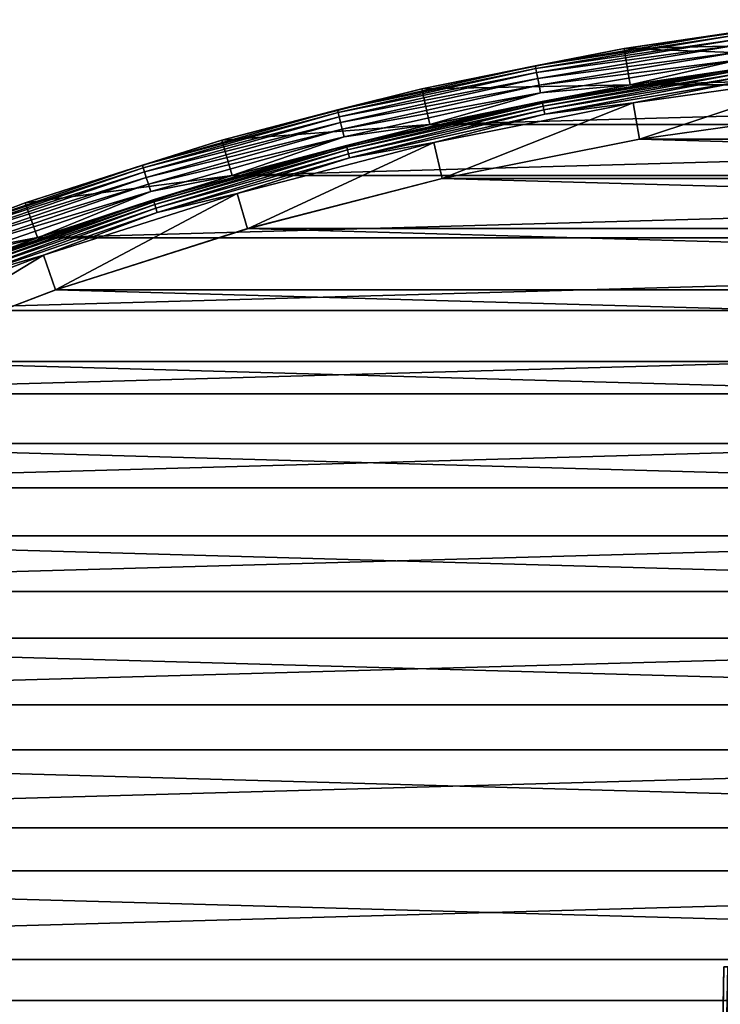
# Model space of a CAD drawing. Header units: millimetres. Extents: x -100 to 100, y -64 to 136.
# Tile 522 of 530: x -33 to -14, y 108 to 135. Entities that reach past the tile are written whole.
import ezdxf

# ---------------------------------------------------------------- set-up
doc = ezdxf.new("R2010")
doc.units = ezdxf.units.MM
doc.header["$LTSCALE"] = 159.143519
for name, color, linetype in [('19', 7, 'CONTINUOUS'), ('393', 7, 'CONTINUOUS'), ('395', 7, 'CONTINUOUS'), ('397', 7, 'CONTINUOUS'), ('398', 7, 'CONTINUOUS'), ('399', 7, 'CONTINUOUS'), ('401', 7, 'CONTINUOUS'), ('403', 7, 'CONTINUOUS'), ('407', 7, 'CONTINUOUS'), ('408', 7, 'CONTINUOUS')]:
    doc.layers.add(name, color=color, linetype=linetype)

msp = doc.modelspace()

# ---------------------------------------------------------------- linework, layer by layer
at = {"layer": '19', "color": 7, "linetype": 'CONTINUOUS', "true_color": 0x8c979c}
for points in [[(-14.507, 79.035, -1.291), (-14.559, 79.035, 0.41), (-14.034, 109.417, 0), (-14.507, 79.035, -1.291)], [(-14.559, 79.035, 0.41), (-14.412, 79.035, 2.105), (-13.932, 109.417, 1.692), (-14.559, 79.035, 0.41)], [(-14.034, 109.417, 0), (-14.559, 79.035, 0.41), (-13.932, 109.417, 1.692), (-14.034, 109.417, 0)], [(-14.257, 79.035, -2.975), (-14.507, 79.035, -1.291), (-13.932, 109.417, -1.692), (-14.257, 79.035, -2.975)], [(-13.932, 109.417, -1.692), (-14.507, 79.035, -1.291), (-14.034, 109.417, 0), (-13.932, 109.417, -1.692)], [(-14.412, 79.035, 2.105), (-14.068, 79.035, 3.772), (-13.626, 109.417, 3.358), (-14.412, 79.035, 2.105)], [(-13.932, 109.417, 1.692), (-14.412, 79.035, 2.105), (-13.626, 109.417, 3.358), (-13.932, 109.417, 1.692)], [(-13.813, 79.035, -4.618), (-14.257, 79.035, -2.975), (-13.626, 109.417, -3.358), (-13.813, 79.035, -4.618)], [(-13.626, 109.417, -3.358), (-14.257, 79.035, -2.975), (-13.932, 109.417, -1.692), (-13.626, 109.417, -3.358)]]:
    msp.add_3dface(points, dxfattribs=at)
at = {"layer": '393', "color": 7, "linetype": 'CONTINUOUS', "true_color": 0xaaaaaa}
for points in [[(-16.5, 132.908, 44.7), (-11.029, 133.681, 44.7), (-16.333, 131.922, 44.7), (-16.5, 132.908, 44.7)], [(-16.333, 131.922, 44.7), (-11.029, 133.681, 44.7), (-10.916, 132.687, 44.7), (-16.333, 131.922, 44.7)], [(-21.919, 131.83, 44.7), (-16.5, 132.908, 44.7), (-21.697, 130.855, 44.7), (-21.919, 131.83, 44.7)], [(-21.697, 130.855, 44.7), (-16.5, 132.908, 44.7), (-16.333, 131.922, 44.7), (-21.697, 130.855, 44.7)], [(-27.269, 130.45, 44.7), (-21.919, 131.83, 44.7), (-26.992, 129.489, 44.7), (-27.269, 130.45, 44.7)], [(-26.992, 129.489, 44.7), (-21.919, 131.83, 44.7), (-21.697, 130.855, 44.7), (-26.992, 129.489, 44.7)], [(-32.534, 128.772, 44.7), (-27.269, 130.45, 44.7), (-32.203, 127.828, 44.7), (-32.534, 128.772, 44.7)], [(-32.203, 127.828, 44.7), (-27.269, 130.45, 44.7), (-26.992, 129.489, 44.7), (-32.203, 127.828, 44.7)], [(-37.696, 126.802, 44.7), (-32.534, 128.772, 44.7), (-37.312, 125.878, 44.7), (-37.696, 126.802, 44.7)], [(-37.312, 125.878, 44.7), (-32.534, 128.772, 44.7), (-32.203, 127.828, 44.7), (-37.312, 125.878, 44.7)]]:
    msp.add_3dface(points, dxfattribs=at)
at = {"layer": '395', "color": 7, "linetype": 'CONTINUOUS', "true_color": 0xaaaaaa}
for points in [[(-16.751, 134.387, 37.7), (-11.196, 135.171, 37.7), (-5.551, 134.644, 37.7), (-16.751, 134.387, 37.7)], [(-11.085, 134.177, 37.7), (-16.751, 134.387, 37.7), (-5.551, 134.644, 37.7), (-11.085, 134.177, 37.7)], [(-22.252, 133.293, 37.7), (-16.751, 134.387, 37.7), (-16.583, 133.401, 37.7), (-22.252, 133.293, 37.7)], [(-16.583, 133.401, 37.7), (-16.751, 134.387, 37.7), (-11.085, 134.177, 37.7), (-16.583, 133.401, 37.7)], [(-22.03, 132.318, 37.7), (-22.252, 133.293, 37.7), (-16.583, 133.401, 37.7), (-22.03, 132.318, 37.7)], [(-27.683, 131.892, 37.7), (-22.252, 133.293, 37.7), (-22.03, 132.318, 37.7), (-27.683, 131.892, 37.7)], [(-27.407, 130.931, 37.7), (-27.683, 131.892, 37.7), (-22.03, 132.318, 37.7), (-27.407, 130.931, 37.7)], [(-33.028, 130.188, 37.7), (-27.683, 131.892, 37.7), (-27.407, 130.931, 37.7), (-33.028, 130.188, 37.7)], [(-32.697, 129.245, 37.7), (-33.028, 130.188, 37.7), (-27.407, 130.931, 37.7), (-32.697, 129.245, 37.7)], [(-38.268, 128.188, 37.7), (-33.028, 130.188, 37.7), (-32.697, 129.245, 37.7), (-38.268, 128.188, 37.7)], [(-37.886, 127.264, 37.7), (-38.268, 128.188, 37.7), (-32.697, 129.245, 37.7), (-37.886, 127.264, 37.7)]]:
    msp.add_3dface(points, dxfattribs=at)
at = {"layer": '397', "color": 7, "linetype": 'CONTINUOUS', "true_color": 0xaaaaaa}
for points in [[(-11.085, 134.177, 45.7), (-16.584, 133.401, 45.7), (11.085, 134.177, 45.7), (-11.085, 134.177, 45.7)], [(11.085, 134.177, 45.7), (-16.584, 133.401, 45.7), (16.584, 133.401, 45.7), (11.085, 134.177, 45.7)], [(-16.584, 133.401, 45.7), (-22.03, 132.318, 45.7), (16.584, 133.401, 45.7), (-16.584, 133.401, 45.7)], [(16.584, 133.401, 45.7), (-22.03, 132.318, 45.7), (22.03, 132.318, 45.7), (16.584, 133.401, 45.7)], [(-22.03, 132.318, 45.7), (-27.408, 130.931, 45.7), (22.03, 132.318, 45.7), (-22.03, 132.318, 45.7)], [(22.03, 132.318, 45.7), (-27.408, 130.931, 45.7), (27.408, 130.931, 45.7), (22.03, 132.318, 45.7)], [(-27.408, 130.931, 45.7), (-32.699, 129.244, 45.7), (27.408, 130.931, 45.7), (-27.408, 130.931, 45.7)], [(27.408, 130.931, 45.7), (-32.699, 129.244, 45.7), (32.699, 129.244, 45.7), (27.408, 130.931, 45.7)], [(-32.699, 129.244, 45.7), (-37.887, 127.263, 45.7), (32.699, 129.244, 45.7), (-32.699, 129.244, 45.7)], [(32.699, 129.244, 45.7), (-37.887, 127.263, 45.7), (37.887, 127.263, 45.7), (32.699, 129.244, 45.7)], [(-37.887, 127.263, 45.7), (-42.956, 124.995, 45.7), (37.887, 127.263, 45.7), (-37.887, 127.263, 45.7)], [(37.887, 127.263, 45.7), (-42.956, 124.995, 45.7), (42.956, 124.995, 45.7), (37.887, 127.263, 45.7)], [(-42.956, 124.995, 45.7), (-47.89, 122.446, 45.7), (42.956, 124.995, 45.7), (-42.956, 124.995, 45.7)], [(42.956, 124.995, 45.7), (-47.89, 122.446, 45.7), (47.89, 122.446, 45.7), (42.956, 124.995, 45.7)], [(-47.89, 122.446, 45.7), (-52.673, 119.625, 45.7), (47.89, 122.446, 45.7), (-47.89, 122.446, 45.7)], [(47.89, 122.446, 45.7), (-52.673, 119.625, 45.7), (52.673, 119.625, 45.7), (47.89, 122.446, 45.7)], [(-52.673, 119.625, 45.7), (-57.29, 116.539, 45.7), (52.673, 119.625, 45.7), (-52.673, 119.625, 45.7)], [(52.673, 119.625, 45.7), (-57.29, 116.539, 45.7), (57.29, 116.539, 45.7), (52.673, 119.625, 45.7)], [(-57.29, 116.539, 45.7), (-61.728, 113.2, 45.7), (57.29, 116.539, 45.7), (-57.29, 116.539, 45.7)], [(57.29, 116.539, 45.7), (-61.728, 113.2, 45.7), (61.728, 113.2, 45.7), (57.29, 116.539, 45.7)], [(-61.728, 113.2, 45.7), (-65.97, 109.617, 45.7), (61.728, 113.2, 45.7), (-61.728, 113.2, 45.7)], [(61.728, 113.2, 45.7), (-65.97, 109.617, 45.7), (65.97, 109.617, 45.7), (61.728, 113.2, 45.7)], [(-65.97, 109.617, 45.7), (-70.006, 105.801, 45.7), (65.97, 109.617, 45.7), (-65.97, 109.617, 45.7)], [(65.97, 109.617, 45.7), (-70.006, 105.801, 45.7), (70.006, 105.801, 45.7), (65.97, 109.617, 45.7)]]:
    msp.add_3dface(points, dxfattribs=at)
at = {"layer": '398', "color": 7, "linetype": 'CONTINUOUS', "true_color": 0xaaaaaa}
for points in [[(-16.583, 133.401, 44.2), (-11.085, 134.177, 37.7), (-11.084, 134.178, 44.2), (-16.583, 133.401, 44.2)], [(-16.583, 133.401, 37.7), (-11.085, 134.177, 37.7), (-16.583, 133.401, 44.2), (-16.583, 133.401, 37.7)], [(-22.03, 132.318, 37.7), (-16.583, 133.401, 37.7), (-22.03, 132.318, 44.2), (-22.03, 132.318, 37.7)], [(-22.03, 132.318, 44.2), (-16.583, 133.401, 37.7), (-16.583, 133.401, 44.2), (-22.03, 132.318, 44.2)], [(-27.407, 130.931, 37.7), (-22.03, 132.318, 37.7), (-27.407, 130.931, 44.2), (-27.407, 130.931, 37.7)], [(-27.407, 130.931, 44.2), (-22.03, 132.318, 37.7), (-22.03, 132.318, 44.2), (-27.407, 130.931, 44.2)], [(-32.697, 129.245, 37.7), (-27.407, 130.931, 37.7), (-32.698, 129.244, 44.2), (-32.697, 129.245, 37.7)], [(-32.698, 129.244, 44.2), (-27.407, 130.931, 37.7), (-27.407, 130.931, 44.2), (-32.698, 129.244, 44.2)], [(-37.886, 127.264, 37.7), (-32.697, 129.245, 37.7), (-37.886, 127.264, 44.2), (-37.886, 127.264, 37.7)], [(-37.886, 127.264, 44.2), (-32.697, 129.245, 37.7), (-32.698, 129.244, 44.2), (-37.886, 127.264, 44.2)]]:
    msp.add_3dface(points, dxfattribs=at)
at = {"layer": '399', "color": 7, "linetype": 'CONTINUOUS', "true_color": 0xaaaaaa}
for points in [[(-11.196, 135.171, 37.7), (-16.751, 134.387, 37.7), (-11.196, 135.171, 44.7), (-11.196, 135.171, 37.7)], [(-11.196, 135.171, 44.7), (-16.751, 134.387, 37.7), (-16.751, 134.387, 44.7), (-11.196, 135.171, 44.7)], [(-16.751, 134.387, 37.7), (-22.252, 133.293, 37.7), (-16.751, 134.387, 44.7), (-16.751, 134.387, 37.7)], [(-16.751, 134.387, 44.7), (-22.252, 133.293, 37.7), (-22.252, 133.293, 44.7), (-16.751, 134.387, 44.7)], [(-22.252, 133.293, 44.7), (-27.683, 131.892, 37.7), (-27.684, 131.892, 44.7), (-22.252, 133.293, 44.7)], [(-22.252, 133.293, 37.7), (-27.683, 131.892, 37.7), (-22.252, 133.293, 44.7), (-22.252, 133.293, 37.7)], [(-27.683, 131.892, 37.7), (-33.028, 130.188, 37.7), (-27.684, 131.892, 44.7), (-27.683, 131.892, 37.7)], [(-27.684, 131.892, 44.7), (-33.028, 130.188, 37.7), (-33.028, 130.188, 44.7), (-27.684, 131.892, 44.7)], [(-33.028, 130.188, 37.7), (-38.268, 128.188, 37.7), (-33.028, 130.188, 44.7), (-33.028, 130.188, 37.7)], [(-33.028, 130.188, 44.7), (-38.268, 128.188, 37.7), (-38.268, 128.188, 44.7), (-33.028, 130.188, 44.7)]]:
    msp.add_3dface(points, dxfattribs=at)
at = {"layer": '401', "color": 7, "linetype": 'CONTINUOUS', "true_color": 0xaaaaaa}
for points in [[(-11.196, 135.171, 44.7), (-16.751, 134.387, 44.7), (-13.732, 134.828, 44.921), (-11.196, 135.171, 44.7)], [(-16.751, 134.387, 44.7), (-19.166, 133.921, 44.921), (-13.732, 134.828, 44.921), (-16.751, 134.387, 44.7)], [(-19.166, 133.921, 44.921), (-13.722, 134.755, 45.133), (-13.732, 134.828, 44.921), (-19.166, 133.921, 44.921)], [(-19.152, 133.848, 45.133), (-13.722, 134.755, 45.133), (-19.166, 133.921, 44.921), (-19.152, 133.848, 45.133)], [(-19.152, 133.848, 45.133), (-13.705, 134.637, 45.323), (-13.722, 134.755, 45.133), (-19.152, 133.848, 45.133)], [(-19.129, 133.731, 45.323), (-13.705, 134.637, 45.323), (-19.152, 133.848, 45.133), (-19.129, 133.731, 45.323)], [(-19.129, 133.731, 45.323), (-13.684, 134.48, 45.482), (-13.705, 134.637, 45.323), (-19.129, 133.731, 45.323)], [(-19.099, 133.576, 45.482), (-13.684, 134.48, 45.482), (-19.129, 133.731, 45.323), (-19.099, 133.576, 45.482)], [(-19.099, 133.576, 45.482), (-13.658, 134.292, 45.601), (-13.684, 134.48, 45.482), (-19.099, 133.576, 45.482)], [(-16.751, 134.387, 44.7), (-22.252, 133.293, 44.7), (-19.166, 133.921, 44.921), (-16.751, 134.387, 44.7)], [(-19.063, 133.39, 45.601), (-13.658, 134.292, 45.601), (-19.099, 133.576, 45.482), (-19.063, 133.39, 45.601)], [(-19.063, 133.39, 45.601), (-13.629, 134.082, 45.675), (-13.658, 134.292, 45.601), (-19.063, 133.39, 45.601)], [(-16.584, 133.401, 45.7), (-11.085, 134.177, 45.7), (-13.629, 134.082, 45.675), (-16.584, 133.401, 45.7)], [(-22.252, 133.293, 44.7), (-24.542, 132.716, 44.921), (-19.166, 133.921, 44.921), (-22.252, 133.293, 44.7)], [(-24.542, 132.716, 44.921), (-19.152, 133.848, 45.133), (-19.166, 133.921, 44.921), (-24.542, 132.716, 44.921)], [(-19.022, 133.182, 45.675), (-13.629, 134.082, 45.675), (-19.063, 133.39, 45.601), (-19.022, 133.182, 45.675)], [(-19.022, 133.182, 45.675), (-16.584, 133.401, 45.7), (-13.629, 134.082, 45.675), (-19.022, 133.182, 45.675)], [(-24.524, 132.644, 45.133), (-19.152, 133.848, 45.133), (-24.542, 132.716, 44.921), (-24.524, 132.644, 45.133)], [(-24.524, 132.644, 45.133), (-19.129, 133.731, 45.323), (-19.152, 133.848, 45.133), (-24.524, 132.644, 45.133)], [(-24.495, 132.529, 45.323), (-19.129, 133.731, 45.323), (-24.524, 132.644, 45.133), (-24.495, 132.529, 45.323)], [(-24.495, 132.529, 45.323), (-19.099, 133.576, 45.482), (-19.129, 133.731, 45.323), (-24.495, 132.529, 45.323)], [(-24.456, 132.375, 45.482), (-19.099, 133.576, 45.482), (-24.495, 132.529, 45.323), (-24.456, 132.375, 45.482)], [(-24.456, 132.375, 45.482), (-19.063, 133.39, 45.601), (-19.099, 133.576, 45.482), (-24.456, 132.375, 45.482)], [(-24.41, 132.191, 45.601), (-19.063, 133.39, 45.601), (-24.456, 132.375, 45.482), (-24.41, 132.191, 45.601)], [(-24.41, 132.191, 45.601), (-19.022, 133.182, 45.675), (-19.063, 133.39, 45.601), (-24.41, 132.191, 45.601)], [(-22.03, 132.318, 45.7), (-16.584, 133.401, 45.7), (-19.022, 133.182, 45.675), (-22.03, 132.318, 45.7)], [(-22.252, 133.293, 44.7), (-27.684, 131.892, 44.7), (-24.542, 132.716, 44.921), (-22.252, 133.293, 44.7)], [(-24.358, 131.986, 45.675), (-19.022, 133.182, 45.675), (-24.41, 132.191, 45.601), (-24.358, 131.986, 45.675)], [(-24.358, 131.986, 45.675), (-22.03, 132.318, 45.7), (-19.022, 133.182, 45.675), (-24.358, 131.986, 45.675)], [(-27.684, 131.892, 44.7), (-29.844, 131.217, 44.921), (-24.542, 132.716, 44.921), (-27.684, 131.892, 44.7)], [(-29.844, 131.217, 44.921), (-24.524, 132.644, 45.133), (-24.542, 132.716, 44.921), (-29.844, 131.217, 44.921)], [(-29.822, 131.146, 45.133), (-24.524, 132.644, 45.133), (-29.844, 131.217, 44.921), (-29.822, 131.146, 45.133)], [(-29.822, 131.146, 45.133), (-24.495, 132.529, 45.323), (-24.524, 132.644, 45.133), (-29.822, 131.146, 45.133)], [(-29.786, 131.033, 45.323), (-24.495, 132.529, 45.323), (-29.822, 131.146, 45.133), (-29.786, 131.033, 45.323)], [(-29.786, 131.033, 45.323), (-24.456, 132.375, 45.482), (-24.495, 132.529, 45.323), (-29.786, 131.033, 45.323)], [(-29.739, 130.881, 45.482), (-24.456, 132.375, 45.482), (-29.786, 131.033, 45.323), (-29.739, 130.881, 45.482)], [(-29.739, 130.881, 45.482), (-24.41, 132.191, 45.601), (-24.456, 132.375, 45.482), (-29.739, 130.881, 45.482)], [(-27.408, 130.931, 45.7), (-22.03, 132.318, 45.7), (-24.358, 131.986, 45.675), (-27.408, 130.931, 45.7)], [(-29.683, 130.7, 45.601), (-24.41, 132.191, 45.601), (-29.739, 130.881, 45.482), (-29.683, 130.7, 45.601)], [(-29.683, 130.7, 45.601), (-24.358, 131.986, 45.675), (-24.41, 132.191, 45.601), (-29.683, 130.7, 45.601)], [(-29.619, 130.498, 45.675), (-24.358, 131.986, 45.675), (-29.683, 130.7, 45.601), (-29.619, 130.498, 45.675)], [(-29.619, 130.498, 45.675), (-27.408, 130.931, 45.7), (-24.358, 131.986, 45.675), (-29.619, 130.498, 45.675)], [(-27.684, 131.892, 44.7), (-33.028, 130.188, 44.7), (-29.844, 131.217, 44.921), (-27.684, 131.892, 44.7)], [(-33.028, 130.188, 44.7), (-35.055, 129.428, 44.921), (-29.844, 131.217, 44.921), (-33.028, 130.188, 44.7)], [(-35.055, 129.428, 44.921), (-29.822, 131.146, 45.133), (-29.844, 131.217, 44.921), (-35.055, 129.428, 44.921)], [(-35.029, 129.359, 45.133), (-29.822, 131.146, 45.133), (-35.055, 129.428, 44.921), (-35.029, 129.359, 45.133)], [(-35.029, 129.359, 45.133), (-29.786, 131.033, 45.323), (-29.822, 131.146, 45.133), (-35.029, 129.359, 45.133)], [(-34.987, 129.247, 45.323), (-29.786, 131.033, 45.323), (-35.029, 129.359, 45.133), (-34.987, 129.247, 45.323)], [(-34.987, 129.247, 45.323), (-29.739, 130.881, 45.482), (-29.786, 131.033, 45.323), (-34.987, 129.247, 45.323)], [(-32.699, 129.244, 45.7), (-27.408, 130.931, 45.7), (-29.619, 130.498, 45.675), (-32.699, 129.244, 45.7)], [(-34.932, 129.099, 45.482), (-29.739, 130.881, 45.482), (-34.987, 129.247, 45.323), (-34.932, 129.099, 45.482)], [(-34.932, 129.099, 45.482), (-29.683, 130.7, 45.601), (-29.739, 130.881, 45.482), (-34.932, 129.099, 45.482)], [(-34.865, 128.921, 45.601), (-29.683, 130.7, 45.601), (-34.932, 129.099, 45.482), (-34.865, 128.921, 45.601)], [(-34.865, 128.921, 45.601), (-29.619, 130.498, 45.675), (-29.683, 130.7, 45.601), (-34.865, 128.921, 45.601)], [(-34.791, 128.723, 45.675), (-29.619, 130.498, 45.675), (-34.865, 128.921, 45.601), (-34.791, 128.723, 45.675)], [(-34.791, 128.723, 45.675), (-32.699, 129.244, 45.7), (-29.619, 130.498, 45.675), (-34.791, 128.723, 45.675)], [(-33.028, 130.188, 44.7), (-38.268, 128.188, 44.7), (-35.055, 129.428, 44.921), (-33.028, 130.188, 44.7)], [(-37.887, 127.263, 45.7), (-32.699, 129.244, 45.7), (-34.791, 128.723, 45.675), (-37.887, 127.263, 45.7)]]:
    msp.add_3dface(points, dxfattribs=at)
at = {"layer": '403', "color": 7, "linetype": 'CONTINUOUS', "true_color": 0xaaaaaa}
for points in [[(-16.583, 133.401, 44.2), (-11.084, 134.178, 44.2), (-13.596, 133.845, 44.329), (-16.583, 133.401, 44.2)], [(-18.976, 132.947, 44.329), (-16.583, 133.401, 44.2), (-13.596, 133.845, 44.329), (-18.976, 132.947, 44.329)], [(-18.976, 132.947, 44.329), (-13.596, 133.845, 44.329), (-18.967, 132.898, 44.45), (-18.976, 132.947, 44.329)], [(-18.967, 132.898, 44.45), (-13.596, 133.845, 44.329), (-13.589, 133.796, 44.45), (-18.967, 132.898, 44.45)], [(-18.967, 132.898, 44.45), (-13.589, 133.796, 44.45), (-18.951, 132.82, 44.553), (-18.967, 132.898, 44.45)], [(-18.951, 132.82, 44.553), (-13.589, 133.796, 44.45), (-13.578, 133.717, 44.553), (-18.951, 132.82, 44.553)], [(-18.951, 132.82, 44.553), (-13.578, 133.717, 44.553), (-18.931, 132.718, 44.633), (-18.951, 132.82, 44.553)], [(-18.931, 132.718, 44.633), (-13.578, 133.717, 44.553), (-13.564, 133.614, 44.633), (-18.931, 132.718, 44.633)], [(-18.931, 132.718, 44.633), (-13.564, 133.614, 44.633), (-18.908, 132.6, 44.683), (-18.931, 132.718, 44.633)], [(-18.908, 132.6, 44.683), (-13.564, 133.614, 44.633), (-13.547, 133.495, 44.683), (-18.908, 132.6, 44.683)], [(-11.029, 133.681, 44.7), (-16.5, 132.908, 44.7), (-13.547, 133.495, 44.683), (-11.029, 133.681, 44.7)], [(-22.03, 132.318, 44.2), (-16.583, 133.401, 44.2), (-18.976, 132.947, 44.329), (-22.03, 132.318, 44.2)], [(-16.5, 132.908, 44.7), (-18.908, 132.6, 44.683), (-13.547, 133.495, 44.683), (-16.5, 132.908, 44.7)], [(-24.299, 131.754, 44.329), (-22.03, 132.318, 44.2), (-18.976, 132.947, 44.329), (-24.299, 131.754, 44.329)], [(-24.299, 131.754, 44.329), (-18.976, 132.947, 44.329), (-24.287, 131.706, 44.45), (-24.299, 131.754, 44.329)], [(-24.287, 131.706, 44.45), (-18.976, 132.947, 44.329), (-18.967, 132.898, 44.45), (-24.287, 131.706, 44.45)], [(-24.287, 131.706, 44.45), (-18.967, 132.898, 44.45), (-24.267, 131.629, 44.553), (-24.287, 131.706, 44.45)], [(-24.267, 131.629, 44.553), (-18.967, 132.898, 44.45), (-18.951, 132.82, 44.553), (-24.267, 131.629, 44.553)], [(-24.267, 131.629, 44.553), (-18.951, 132.82, 44.553), (-24.242, 131.528, 44.633), (-24.267, 131.629, 44.553)], [(-24.242, 131.528, 44.633), (-18.951, 132.82, 44.553), (-18.931, 132.718, 44.633), (-24.242, 131.528, 44.633)], [(-16.5, 132.908, 44.7), (-21.919, 131.83, 44.7), (-18.908, 132.6, 44.683), (-16.5, 132.908, 44.7)], [(-24.242, 131.528, 44.633), (-18.931, 132.718, 44.633), (-24.212, 131.411, 44.683), (-24.242, 131.528, 44.633)], [(-24.212, 131.411, 44.683), (-18.931, 132.718, 44.633), (-18.908, 132.6, 44.683), (-24.212, 131.411, 44.683)], [(-21.919, 131.83, 44.7), (-24.212, 131.411, 44.683), (-18.908, 132.6, 44.683), (-21.919, 131.83, 44.7)], [(-27.407, 130.931, 44.2), (-22.03, 132.318, 44.2), (-24.299, 131.754, 44.329), (-27.407, 130.931, 44.2)], [(-29.548, 130.27, 44.329), (-27.407, 130.931, 44.2), (-24.299, 131.754, 44.329), (-29.548, 130.27, 44.329)], [(-29.548, 130.27, 44.329), (-24.299, 131.754, 44.329), (-29.533, 130.222, 44.45), (-29.548, 130.27, 44.329)], [(-29.533, 130.222, 44.45), (-24.299, 131.754, 44.329), (-24.287, 131.706, 44.45), (-29.533, 130.222, 44.45)], [(-21.919, 131.83, 44.7), (-27.269, 130.45, 44.7), (-24.212, 131.411, 44.683), (-21.919, 131.83, 44.7)], [(-29.533, 130.222, 44.45), (-24.287, 131.706, 44.45), (-29.509, 130.147, 44.553), (-29.533, 130.222, 44.45)], [(-29.509, 130.147, 44.553), (-24.287, 131.706, 44.45), (-24.267, 131.629, 44.553), (-29.509, 130.147, 44.553)], [(-29.509, 130.147, 44.553), (-24.267, 131.629, 44.553), (-29.478, 130.048, 44.633), (-29.509, 130.147, 44.553)], [(-29.478, 130.048, 44.633), (-24.267, 131.629, 44.553), (-24.242, 131.528, 44.633), (-29.478, 130.048, 44.633)], [(-29.478, 130.048, 44.633), (-24.242, 131.528, 44.633), (-29.442, 129.932, 44.683), (-29.478, 130.048, 44.633)], [(-29.442, 129.932, 44.683), (-24.242, 131.528, 44.633), (-24.212, 131.411, 44.683), (-29.442, 129.932, 44.683)], [(-27.269, 130.45, 44.7), (-29.442, 129.932, 44.683), (-24.212, 131.411, 44.683), (-27.269, 130.45, 44.7)], [(-32.698, 129.244, 44.2), (-27.407, 130.931, 44.2), (-29.548, 130.27, 44.329), (-32.698, 129.244, 44.2)], [(-27.269, 130.45, 44.7), (-32.534, 128.772, 44.7), (-29.442, 129.932, 44.683), (-27.269, 130.45, 44.7)], [(-34.707, 128.499, 44.329), (-32.698, 129.244, 44.2), (-29.548, 130.27, 44.329), (-34.707, 128.499, 44.329)], [(-34.707, 128.499, 44.329), (-29.548, 130.27, 44.329), (-34.69, 128.452, 44.45), (-34.707, 128.499, 44.329)], [(-34.69, 128.452, 44.45), (-29.548, 130.27, 44.329), (-29.533, 130.222, 44.45), (-34.69, 128.452, 44.45)], [(-34.69, 128.452, 44.45), (-29.533, 130.222, 44.45), (-34.662, 128.378, 44.553), (-34.69, 128.452, 44.45)], [(-34.662, 128.378, 44.553), (-29.533, 130.222, 44.45), (-29.509, 130.147, 44.553), (-34.662, 128.378, 44.553)], [(-34.662, 128.378, 44.553), (-29.509, 130.147, 44.553), (-34.625, 128.281, 44.633), (-34.662, 128.378, 44.553)], [(-34.625, 128.281, 44.633), (-29.509, 130.147, 44.553), (-29.478, 130.048, 44.633), (-34.625, 128.281, 44.633)], [(-34.625, 128.281, 44.633), (-29.478, 130.048, 44.633), (-34.583, 128.168, 44.683), (-34.625, 128.281, 44.633)], [(-34.583, 128.168, 44.683), (-29.478, 130.048, 44.633), (-29.442, 129.932, 44.683), (-34.583, 128.168, 44.683)], [(-32.534, 128.772, 44.7), (-34.583, 128.168, 44.683), (-29.442, 129.932, 44.683), (-32.534, 128.772, 44.7)], [(-37.886, 127.264, 44.2), (-32.698, 129.244, 44.2), (-34.707, 128.499, 44.329), (-37.886, 127.264, 44.2)], [(-32.534, 128.772, 44.7), (-37.696, 126.802, 44.7), (-34.583, 128.168, 44.683), (-32.534, 128.772, 44.7)]]:
    msp.add_3dface(points, dxfattribs=at)
at = {"layer": '407', "color": 7, "linetype": 'CONTINUOUS'}
for points in [[(-10.916, 132.687, 36.7), (16.332, 131.922, 36.7), (-16.332, 131.922, 36.7), (-10.916, 132.687, 36.7)], [(-16.332, 131.922, 36.7), (21.696, 130.855, 36.7), (-21.696, 130.855, 36.7), (-16.332, 131.922, 36.7)], [(16.332, 131.922, 36.7), (21.696, 130.855, 36.7), (-16.332, 131.922, 36.7), (16.332, 131.922, 36.7)], [(-21.696, 130.855, 36.7), (26.991, 129.49, 36.7), (-26.991, 129.49, 36.7), (-21.696, 130.855, 36.7)], [(21.696, 130.855, 36.7), (26.991, 129.49, 36.7), (-21.696, 130.855, 36.7), (21.696, 130.855, 36.7)], [(-26.991, 129.49, 36.7), (32.202, 127.829, 36.7), (-32.202, 127.829, 36.7), (-26.991, 129.49, 36.7)], [(26.991, 129.49, 36.7), (32.202, 127.829, 36.7), (-26.991, 129.49, 36.7), (26.991, 129.49, 36.7)], [(-32.202, 127.829, 36.7), (37.312, 125.878, 36.7), (-37.312, 125.878, 36.7), (-32.202, 127.829, 36.7)], [(32.202, 127.829, 36.7), (37.312, 125.878, 36.7), (-32.202, 127.829, 36.7), (32.202, 127.829, 36.7)], [(-37.312, 125.878, 36.7), (42.303, 123.645, 36.7), (-42.303, 123.645, 36.7), (-37.312, 125.878, 36.7)], [(37.312, 125.878, 36.7), (42.303, 123.645, 36.7), (-37.312, 125.878, 36.7), (37.312, 125.878, 36.7)], [(-42.303, 123.645, 36.7), (47.163, 121.134, 36.7), (-47.163, 121.134, 36.7), (-42.303, 123.645, 36.7)], [(42.303, 123.645, 36.7), (47.163, 121.134, 36.7), (-42.303, 123.645, 36.7), (42.303, 123.645, 36.7)], [(-47.163, 121.134, 36.7), (51.873, 118.356, 36.7), (-51.873, 118.356, 36.7), (-47.163, 121.134, 36.7)], [(47.163, 121.134, 36.7), (51.873, 118.356, 36.7), (-47.163, 121.134, 36.7), (47.163, 121.134, 36.7)], [(-51.873, 118.356, 36.7), (56.42, 115.317, 36.7), (-56.42, 115.317, 36.7), (-51.873, 118.356, 36.7)], [(51.873, 118.356, 36.7), (56.42, 115.317, 36.7), (-51.873, 118.356, 36.7), (51.873, 118.356, 36.7)], [(-56.42, 115.317, 36.7), (60.79, 112.028, 36.7), (-60.79, 112.028, 36.7), (-56.42, 115.317, 36.7)], [(56.42, 115.317, 36.7), (60.79, 112.028, 36.7), (-56.42, 115.317, 36.7), (56.42, 115.317, 36.7)], [(-60.79, 112.028, 36.7), (64.969, 108.5, 36.7), (-64.969, 108.5, 36.7), (-60.79, 112.028, 36.7)], [(60.79, 112.028, 36.7), (64.969, 108.5, 36.7), (-60.79, 112.028, 36.7), (60.79, 112.028, 36.7)], [(-64.969, 108.5, 36.7), (68.943, 104.743, 36.7), (-68.943, 104.743, 36.7), (-64.969, 108.5, 36.7)], [(64.969, 108.5, 36.7), (68.943, 104.743, 36.7), (-64.969, 108.5, 36.7), (64.969, 108.5, 36.7)]]:
    msp.add_3dface(points, dxfattribs=at)
at = {"layer": '408', "color": 7, "linetype": 'CONTINUOUS'}
for points in [[(-16.333, 131.922, 44.7), (-10.916, 132.687, 44.7), (-16.332, 131.922, 36.7), (-16.333, 131.922, 44.7)], [(-10.916, 132.687, 44.7), (-10.916, 132.687, 36.7), (-16.332, 131.922, 36.7), (-10.916, 132.687, 44.7)], [(-21.697, 130.855, 44.7), (-16.333, 131.922, 44.7), (-21.696, 130.855, 36.7), (-21.697, 130.855, 44.7)], [(-16.333, 131.922, 44.7), (-16.332, 131.922, 36.7), (-21.696, 130.855, 36.7), (-16.333, 131.922, 44.7)], [(-26.992, 129.489, 44.7), (-21.697, 130.855, 44.7), (-26.991, 129.49, 36.7), (-26.992, 129.489, 44.7)], [(-21.697, 130.855, 44.7), (-21.696, 130.855, 36.7), (-26.991, 129.49, 36.7), (-21.697, 130.855, 44.7)], [(-32.203, 127.828, 44.7), (-26.992, 129.489, 44.7), (-32.202, 127.829, 36.7), (-32.203, 127.828, 44.7)], [(-26.992, 129.489, 44.7), (-26.991, 129.49, 36.7), (-32.202, 127.829, 36.7), (-26.992, 129.489, 44.7)], [(-32.203, 127.828, 44.7), (-32.202, 127.829, 36.7), (-37.312, 125.878, 36.7), (-32.203, 127.828, 44.7)], [(-37.312, 125.878, 44.7), (-32.203, 127.828, 44.7), (-37.312, 125.878, 36.7), (-37.312, 125.878, 44.7)]]:
    msp.add_3dface(points, dxfattribs=at)

doc.saveas('drawing.dxf')
